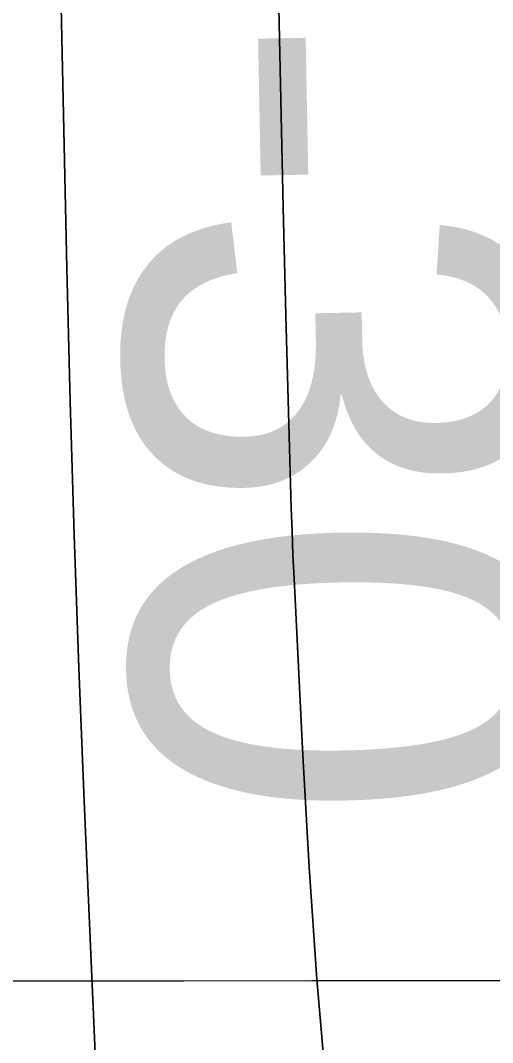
# Model space of a CAD drawing. Extents: x 3313447 to 3351316, y 703786 to 729172.
# Drawn here: x 3322745.4 to 3322820.9, y 721285.1 to 721448.5 of the extents above; entities that cross this region are included whole.
import ezdxf

# ---------------------------------------------------------------- set-up
doc = ezdxf.new("R2010")
doc.units = 0
for name, color, linetype in [('V-GRID-MAJR', 7, 'Continuous'), ('V-RIVR-RANG', 7, 'Continuous'), ('V-TOPO-DPTH', 7, 'Continuous'), ('V-TOPO-MINR', 7, 'Continuous')]:
    doc.layers.add(name, color=color, linetype=linetype)

msp = doc.modelspace()

# ---------------------------------------------------------------- linework, layer by layer
at = {"layer": 'V-GRID-MAJR'}
msp.add_spline([(3317583.083, 721289.311), (3322833.044, 721295.0380000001), (3328083.005, 721301.528), (3333332.965, 721308.783), (3338582.924, 721316.8), (3343832.882, 721325.582), (3349082.838, 721335.127), (3349082.839, 721335.127)], degree=3, dxfattribs=at)
at = {"layer": 'V-TOPO-DPTH'}
for points in [[(3322811.418670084, 721110.3437610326), (3322806.714875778, 721156.5674044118), (3322801.95443557, 721202.7853360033), (3322796.0535750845, 721259.5632972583), (3322794.345724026, 721277.399063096), (3322792.830614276, 721295.2496182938), (3322791.6046164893, 721313.1223575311), (3322790.571360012, 721331.0098861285), (3322789.1678567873, 721359.279545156), (3322788.99359824, 721363.043827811), (3322788.8361414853, 721366.808756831), (3322788.7038874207, 721370.5746553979), (3322788.588435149, 721374.3412003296), (3322787.8524438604, 721401.2980435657), (3322787.4158626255, 721418.5442034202), (3322787.0249650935, 721435.7913078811), (3322786.7025931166, 721453.0398292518), (3322786.4259048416, 721470.289295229), (3322781.1922417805, 721842.7008944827)], [(3322781.1922417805, 721842.7008944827), (3322786.4259048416, 721470.289295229), (3322786.7025931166, 721453.0398292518), (3322787.0249650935, 721435.7913078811), (3322787.4158626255, 721418.5442034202), (3322787.8524438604, 721401.2980435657), (3322788.588435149, 721374.3412003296), (3322788.7038874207, 721370.5746553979), (3322788.8361414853, 721366.808756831), (3322788.99359824, 721363.043827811), (3322789.1678567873, 721359.279545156), (3322790.571360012, 721331.0098861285), (3322791.6046164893, 721313.1223575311), (3322792.830614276, 721295.2496182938), (3322794.345724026, 721277.399063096), (3322796.0535750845, 721259.5632972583), (3322801.95443557, 721202.7853360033), (3322806.714875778, 721156.5674044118), (3322811.418670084, 721110.3437610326)], [(3322804.6975919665, 720558.1174625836), (3322790.668333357, 720723.0695144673), (3322782.23045074, 720830.1170399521), (3322774.6761739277, 720937.2213979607), (3322768.447305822, 721044.4110047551), (3322763.1020435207, 721151.6574440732), (3322755.5947078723, 721323.6778479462), (3322754.7361818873, 721344.9590142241), (3322753.971152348, 721366.243232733), (3322753.346367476, 721387.5320295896), (3322752.8150790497, 721408.8238786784), (3322747.3305611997, 721662.0729117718)], [(3322747.3305611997, 721662.0729117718), (3322752.8150790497, 721408.8238786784), (3322753.346367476, 721387.5320295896), (3322753.971152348, 721366.243232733), (3322754.7361818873, 721344.9590142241), (3322755.5947078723, 721323.6778479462), (3322763.1020435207, 721151.6574440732), (3322768.447305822, 721044.4110047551), (3322774.6761739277, 720937.2213979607), (3322782.23045074, 720830.1170399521), (3322790.668333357, 720723.0695144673), (3322804.6975919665, 720558.1174625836)]]:
    msp.add_lwpolyline(points, dxfattribs=at)
at = {"layer": 'V-TOPO-MINR'}
for points in [[(3322781.1922417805, 721842.7008944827), (3322786.4259048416, 721470.289295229), (3322786.7025931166, 721453.0398292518), (3322787.0249650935, 721435.7913078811), (3322787.4158626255, 721418.5442034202), (3322787.8524438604, 721401.2980435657), (3322788.588435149, 721374.3412003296), (3322788.7038874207, 721370.5746553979), (3322788.8361414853, 721366.808756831), (3322788.99359824, 721363.043827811), (3322789.1678567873, 721359.279545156), (3322790.571360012, 721331.0098861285), (3322791.6046164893, 721313.1223575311), (3322792.830614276, 721295.2496182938), (3322794.345724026, 721277.399063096), (3322796.0535750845, 721259.5632972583), (3322801.95443557, 721202.7853360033), (3322806.714875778, 721156.5674044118), (3322811.418670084, 721110.3437610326)], [(3322747.3305611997, 721662.0729117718), (3322752.8150790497, 721408.8238786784), (3322753.346367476, 721387.5320295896), (3322753.971152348, 721366.243232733), (3322754.7361818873, 721344.9590142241), (3322755.5947078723, 721323.6778479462), (3322763.1020435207, 721151.6574440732), (3322768.447305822, 721044.4110047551), (3322774.6761739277, 720937.2213979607), (3322782.23045074, 720830.1170399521), (3322790.668333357, 720723.0695144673), (3322804.6975919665, 720558.1174625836)]]:
    msp.add_lwpolyline(points, dxfattribs=at)

# ---------------------------------------------------------------- texts
at = {"layer": 'V-RIVR-RANG'}
msp.add_text('-30', height=67.00000000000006, rotation=271.07705555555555, dxfattribs=at).set_placement((3322761.2820191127, 721449.1114363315))

doc.saveas('drawing.dxf')
